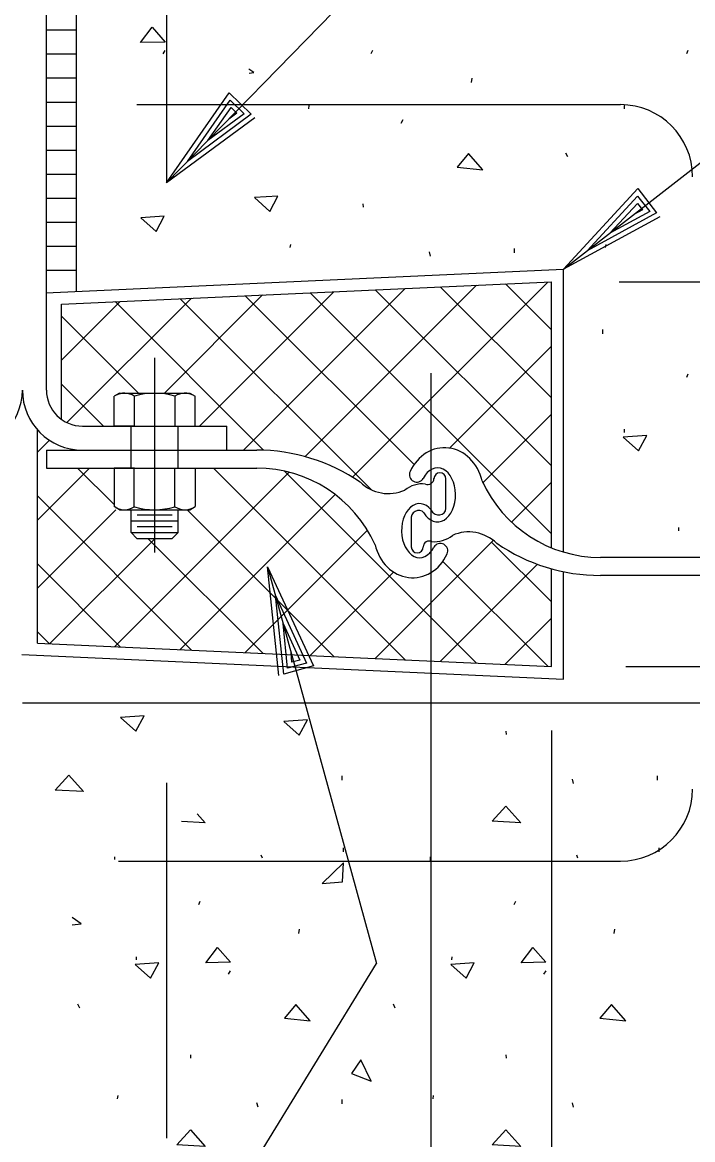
# Model space of a CAD drawing. Extents: x 22369.6 to 22428.3, y 22369.6 to 22415.
# Drawn here: x 22393.363 to 22394.904, y 22377.976 to 22380.545 of the extents above; entities that cross this region are included whole.
import ezdxf

# ---------------------------------------------------------------- set-up
doc = ezdxf.new("R2010")
doc.units = 0
for name, color, linetype in [('Level 1', 7, 'Continuous'), ('Level 10', 7, 'Continuous'), ('Level 2', 7, 'Continuous'), ('Level 8', 7, 'Continuous')]:
    doc.layers.add(name, color=color, linetype=linetype)

msp = doc.modelspace()

# ---------------------------------------------------------------- linework, layer by layer
at = {"layer": 'Level 1'}
for p, q in [((22393.695, 22380.1761), (22395.653, 22382.1859)), ((22394.6071, 22379.9774), (22395.6741, 22380.8084)), ((22393.687, 22380.4725), (22393.6919, 22380.4808)), ((22394.3956, 22380.407), (22394.3971, 22380.4166)), ((22394.0221, 22380.3465), (22394.0228, 22380.3538)), ((22394.7473, 22380.3465), (22394.748, 22380.3538)), ((22393.7433, 22380.2256), (22393.7433, 22380.2256)), ((22393.695, 22380.1761), (22393.695, 22380.1761)), ((22394.1476, 22380.1201), (22394.147, 22380.1282)), ((22394.7042, 22380.0271), (22394.7055, 22380.0345)), ((22394.302, 22380.0073), (22394.2992, 22380.0173)), ((22394.6617, 22380.0199), (22394.6617, 22380.0199)), ((22393.4174, 22379.9234), (22394.6071, 22379.9774)), ((22394.6071, 22379.3271), (22394.6071, 22379.9774)), ((22394.6071, 22379.9774), (22394.6071, 22379.9774)), ((22393.4532, 22379.8973), (22394.5795, 22379.9485)), ((22394.5795, 22379.3369), (22394.5795, 22379.9485)), ((22394.7352, 22379.9485), (22399.1784, 22379.9485)), ((22393.4532, 22379.6324), (22393.4532, 22379.8973)), ((22393.6674, 22379.7737), (22393.6674, 22379.5201)), ((22394.3031, 22376.6397), (22394.3031, 22379.7381)), ((22394.8906, 22379.7294), (22394.8942, 22379.7372)), ((22393.5867, 22379.6924), (22393.5741, 22379.6852)), ((22393.5867, 22379.6924), (22393.7482, 22379.6924)), ((22393.7482, 22379.6924), (22393.7607, 22379.6852)), ((22393.5741, 22379.6168), (22393.5741, 22379.6852)), ((22393.6207, 22379.6854), (22393.6207, 22379.6168)), ((22393.7141, 22379.6854), (22393.7141, 22379.6168)), ((22393.7607, 22379.6168), (22393.7607, 22379.6852)), ((22393.5741, 22379.6168), (22393.7607, 22379.6168)), ((22393.6213, 22379.6168), (22393.5741, 22379.6168)), ((22393.6134, 22379.5201), (22393.6134, 22379.6168)), ((22393.7214, 22379.5201), (22393.7214, 22379.6168)), ((22393.3979, 22379.1177), (22393.3979, 22379.6083)), ((22393.5742, 22379.5201), (22393.7607, 22379.5201)), ((22393.6213, 22379.5201), (22393.5742, 22379.5201)), ((22393.5742, 22379.5201), (22393.5742, 22379.4315)), ((22393.6207, 22379.4314), (22393.6207, 22379.5201)), ((22393.6674, 22379.5201), (22393.6674, 22379.5201)), ((22393.6674, 22379.5201), (22393.6674, 22379.3264)), ((22393.7141, 22379.4314), (22393.7141, 22379.5201)), ((22393.7607, 22379.5201), (22393.7607, 22379.4315)), ((22393.5866, 22379.4243), (22393.5742, 22379.4315)), ((22393.5866, 22379.4243), (22393.7482, 22379.4243)), ((22393.6134, 22379.3721), (22393.6134, 22379.4243)), ((22393.6271, 22379.4126), (22393.7074, 22379.4126)), ((22393.7214, 22379.3721), (22393.7214, 22379.4243)), ((22393.7482, 22379.4243), (22393.7607, 22379.4315)), ((22393.6134, 22379.3991), (22393.7214, 22379.3991)), ((22393.6271, 22379.3856), (22393.7074, 22379.3856)), ((22393.6134, 22379.3721), (22393.7214, 22379.3721)), ((22393.6134, 22379.3721), (22393.6269, 22379.3586)), ((22393.6269, 22379.3586), (22393.7079, 22379.3586)), ((22393.7214, 22379.3721), (22393.7079, 22379.3586)), ((22393.9269, 22379.2934), (22394.1777, 22378.3806)), ((22393.9269, 22379.2934), (22393.9269, 22379.2934)), ((22394.5795, 22379.064), (22394.5795, 22379.2887)), ((22394.6071, 22379.0351), (22394.6071, 22379.282)), ((22393.9452, 22379.2269), (22393.9452, 22379.2269)), ((22393.3979, 22379.1177), (22394.5795, 22379.064)), ((22393.3621, 22379.0917), (22394.6071, 22379.0351)), ((22394.7506, 22379.064), (22399.1699, 22379.064)), ((22393.3634, 22378.9803), (22395.6101, 22378.9803)), ((22394.5795, 22378.9163), (22394.5795, 22375.9096)), ((22394.1018, 22378.6375), (22394.1018, 22378.6468)), ((22394.827, 22378.6375), (22394.827, 22378.6468)), ((22393.5761, 22378.6202), (22393.5761, 22378.626)), ((22393.9153, 22378.6229), (22393.9125, 22378.63)), ((22394.3013, 22378.6161), (22394.3013, 22378.626)), ((22394.6405, 22378.6229), (22394.6377, 22378.63)), ((22392.4456, 22375.5546), (22394.1777, 22378.3806)), ((22394.5624, 22378.3561), (22394.5673, 22378.3643)), ((22394.3075, 22378.0698), (22394.3088, 22378.0773))]:
    msp.add_line(p, q, dxfattribs=at)
for points in [[(22393.8952, 22380.4296), (22393.8837, 22380.4373)], [(22393.8981, 22380.3254), (22393.695, 22380.1761), (22393.8391, 22380.383), (22393.8896, 22380.3338), (22393.7433, 22380.2256), (22393.8412, 22380.3661), (22393.8736, 22380.3345), (22393.7897, 22380.2732), (22393.8433, 22380.3492), (22393.8566, 22380.3362), (22393.838, 22380.3228)], [(22394.8287, 22380.0977), (22394.6071, 22379.9774), (22394.778, 22380.1628), (22394.8213, 22380.1072), (22394.6617, 22380.0199), (22394.7778, 22380.1457), (22394.8056, 22380.1101), (22394.7142, 22380.0608), (22394.7776, 22380.1287), (22394.789, 22380.114), (22394.7687, 22380.1033)], [(22393.3979, 22379.5568), (22393.4255, 22379.5844)], [(22393.953, 22379.0433), (22393.9269, 22379.2934), (22394.0323, 22379.0651), (22393.9645, 22379.0464), (22393.9452, 22379.2269), (22394.0167, 22379.0718), (22393.9732, 22379.0598), (22393.9628, 22379.1629), (22394.0011, 22379.0785), (22393.9832, 22379.0736), (22393.9811, 22379.0964)], [(22393.4247, 22379.1165), (22393.3979, 22379.1433)], [(22393.4985, 22378.4723), (22393.4777, 22378.4863)]]:
    msp.add_lwpolyline(points, dxfattribs=at)
for centre, radius, start, end in [((22393.5978, 22379.652), 0.0405, 55.489, 120.2876), ((22393.6668, 22379.5304), 0.162, 73.0184, 106.4966), ((22393.7371, 22379.652), 0.0405, 59.7124, 124.511), ((22393.5978, 22379.4647), 0.0405, 239.7124, 304.511), ((22393.6668, 22379.5863), 0.162, 253.5034, 286.9816), ((22393.7371, 22379.4647), 0.0405, 235.489, 300.2876)]:
    msp.add_arc(centre, radius, start, end, dxfattribs=at)
at = {"layer": 'Level 10'}
for p, q in [((22393.4877, 22379.9265), (22393.4877, 22381.6336)), ((22393.695, 22381.3915), (22393.695, 22380.1761)), ((22393.6266, 22380.356), (22394.7384, 22380.356)), ((22393.695, 22378.7966), (22393.695, 22377.979)), ((22393.5843, 22378.6163), (22394.7384, 22378.6163))]:
    msp.add_line(p, q, dxfattribs=at)
for centre, start, end in [((22394.7384, 22380.1902), 0, 90), ((22394.7384, 22378.7821), 270, 360)]:
    msp.add_arc(centre, 0.1658, start, end, dxfattribs=at)
at = {"layer": 'Level 2'}
for p, q in [((22393.4187, 22379.6997), (22393.4187, 22381.2475)), ((22393.5016, 22379.6168), (22393.8332, 22379.6168)), ((22393.8332, 22379.5616), (22393.8332, 22379.6168)), ((22393.4187, 22379.5616), (22393.9023, 22379.5616)), ((22393.4187, 22379.5616), (22393.4187, 22379.5201)), ((22393.4187, 22379.5201), (22393.9023, 22379.5201)), ((22394.3095, 22379.4961), (22394.3095, 22379.4957)), ((22394.3371, 22379.4259), (22394.3371, 22379.4957)), ((22394.2574, 22379.4089), (22394.2574, 22379.3391)), ((22394.285, 22379.3387), (22394.285, 22379.3391)), ((22395.0238, 22379.3147), (22394.6921, 22379.3147)), ((22395.0238, 22379.2733), (22394.6921, 22379.2733))]:
    msp.add_line(p, q, dxfattribs=at)
for centre, radius, start, end in [((22393.2252, 22379.6997), 0.1382, 270, 0), ((22393.5016, 22379.6997), 0.1382, 180, 270), ((22393.5016, 22379.6997), 0.0829, 180, 270), ((22393.9023, 22379.1418), 0.4197, 55.4665, 90), ((22393.9023, 22379.2224), 0.2977, 24.0926, 90), ((22394.2702, 22379.5051), 0.0171, 155.8559, 329.9136), ((22394.2052, 22379.5546), 0.0931, 225.9217, 293.707), ((22394.2956, 22379.4961), 0.0138, 245.7739, 359.9962), ((22394.3233, 22379.4957), 0.0138, 0, 180), ((22394.6921, 22379.6125), 0.2977, 204.0926, 270), ((22394.283, 22379.4204), 0.0635, 83.7219, 129.5759), ((22394.2743, 22379.4055), 0.0172, 44.2606, 191.4897), ((22394.3202, 22379.4293), 0.0172, 224.2606, 11.4897), ((22394.3114, 22379.4144), 0.0635, 263.7219, 309.5759), ((22394.3893, 22379.2802), 0.0931, 45.9217, 113.707), ((22394.2712, 22379.3391), 0.0138, 180, 360), ((22394.2988, 22379.3387), 0.0138, 65.7739, 179.9962), ((22394.3243, 22379.3297), 0.0171, 335.8559, 149.9136), ((22394.6921, 22379.693), 0.4197, 235.4665, 270)]:
    msp.add_arc(centre, radius, start, end, dxfattribs=at)
for centre, major_axis, ratio, start_param, end_param in [((22394.3338, 22379.4633), (0, 0.1036), 0.866676, 4.981944, 7.363432), ((22394.3178, 22379.4585), (0, 0.0622), 0.666679, 2.289893, 7.195317), ((22394.2767, 22379.3763), (0, -0.0622), 0.666679, 2.289893, 7.195317), ((22394.2607, 22379.3715), (0, -0.1036), 0.866676, 4.981944, 7.363432)]:
    msp.add_ellipse(centre, major_axis=major_axis, ratio=ratio, start_param=start_param, end_param=end_param, dxfattribs=at)
at = {"layer": 'Level 8'}
for p, q in [((22393.4187, 22380.5278), (22393.4877, 22380.5278)), ((22393.4187, 22380.4726), (22393.4877, 22380.4726)), ((22394.1654, 22380.4738), (22394.169, 22380.4816)), ((22394.8906, 22380.4738), (22394.8942, 22380.4816)), ((22393.4187, 22380.4173), (22393.4877, 22380.4173)), ((22393.4187, 22380.362), (22393.4877, 22380.362)), ((22394.2339, 22380.3133), (22394.2389, 22380.3216)), ((22393.4187, 22380.3067), (22393.4877, 22380.3067)), ((22393.4187, 22380.2514), (22393.4877, 22380.2514)), ((22394.6175, 22380.2357), (22394.613, 22380.2445)), ((22393.4187, 22380.1962), (22393.4877, 22380.1962)), ((22393.4187, 22380.1409), (22393.4877, 22380.1409)), ((22393.4187, 22380.0856), (22393.4877, 22380.0856)), ((22393.4187, 22380.0303), (22393.4877, 22380.0303)), ((22393.979, 22380.0271), (22393.9803, 22380.0345)), ((22394.4951, 22380.0153), (22394.4951, 22380.0253)), ((22393.4187, 22379.9751), (22393.4877, 22379.9751)), ((22394.698, 22379.8289), (22394.698, 22379.8389)), ((22394.7473, 22379.6021), (22394.748, 22379.6093)), ((22394.8728, 22379.3757), (22394.8722, 22379.3838)), ((22394.4761, 22378.9073), (22394.4755, 22378.9154)), ((22394.0984, 22378.8025), (22394.0984, 22378.8124)), ((22394.6305, 22378.7945), (22394.6277, 22378.8045)), ((22394.8236, 22378.8025), (22394.8236, 22378.8124)), ((22393.7687, 22378.5166), (22393.7723, 22378.5244)), ((22394.4939, 22378.5166), (22394.4975, 22378.5244)), ((22393.9989, 22378.4497), (22394.0003, 22378.4594)), ((22394.7241, 22378.4497), (22394.7255, 22378.4594)), ((22393.6254, 22378.3892), (22393.6261, 22378.3965)), ((22394.3506, 22378.3892), (22394.3512, 22378.3965)), ((22393.8372, 22378.3561), (22393.8421, 22378.3643)), ((22393.4955, 22378.2784), (22393.4911, 22378.2872)), ((22394.2207, 22378.2784), (22394.2163, 22378.2872)), ((22393.7509, 22378.1629), (22393.7503, 22378.171)), ((22394.4761, 22378.1629), (22394.4755, 22378.171)), ((22393.5823, 22378.0698), (22393.5836, 22378.0773)), ((22393.9053, 22378.0501), (22393.9025, 22378.06)), ((22394.0984, 22378.0581), (22394.0984, 22378.068)), ((22394.6305, 22378.0501), (22394.6277, 22378.06))]:
    msp.add_line(p, q, dxfattribs=at)
for points in [[(22393.6349, 22380.4987), (22393.6616, 22380.534), (22393.6916, 22380.5)], [(22394.4219, 22380.2059), (22394.3891, 22380.2437), (22394.3627, 22380.2123)], [(22393.8967, 22380.1421), (22393.932, 22380.1105), (22393.9509, 22380.1459)], [(22393.6354, 22380.096), (22393.6707, 22380.0644), (22393.6896, 22380.0998)], [(22394.7448, 22379.5913), (22394.7801, 22379.5598), (22394.799, 22379.5951)], [(22393.5893, 22378.9463), (22393.6246, 22378.9148), (22393.6435, 22378.9502)], [(22393.9643, 22378.9371), (22393.9996, 22378.9056), (22394.0185, 22378.9409)], [(22393.4389, 22378.7798), (22393.4704, 22378.814), (22393.5042, 22378.7761)], [(22394.4436, 22378.7081), (22394.4751, 22378.7423), (22394.509, 22378.7045)], [(22394.0994, 22378.5683), (22394.1018, 22378.6126), (22394.0527, 22378.5647)], [(22393.7851, 22378.3822), (22393.8118, 22378.4176), (22393.8418, 22378.3836)], [(22394.5103, 22378.3822), (22394.537, 22378.4176), (22394.567, 22378.3836)], [(22393.6229, 22378.3784), (22393.6582, 22378.3469), (22393.6771, 22378.3822)], [(22394.3481, 22378.3784), (22394.3834, 22378.3469), (22394.4023, 22378.3822)], [(22394.0252, 22378.2486), (22393.9924, 22378.2864), (22393.966, 22378.2551)], [(22394.7504, 22378.2486), (22394.7176, 22378.2864), (22394.6912, 22378.2551)], [(22394.1199, 22378.1277), (22394.1652, 22378.1101), (22394.1413, 22378.1591)], [(22393.7184, 22377.9637), (22393.7499, 22377.9979), (22393.7838, 22377.9601)], [(22394.4436, 22377.9637), (22394.4751, 22377.9979), (22394.509, 22377.9601)]]:
    msp.add_lwpolyline(points, close=True, dxfattribs=at)
for points in [[(22393.8845, 22380.4282), (22393.8952, 22380.4296)], [(22394.1222, 22379.4993), (22394.571, 22379.9481)], [(22393.7707, 22379.6168), (22394.0797, 22379.9258)], [(22393.8718, 22379.5616), (22394.2434, 22379.9332)], [(22394.0132, 22379.5466), (22394.4072, 22379.9407)], [(22394.5795, 22379.3688), (22394.0251, 22379.9233)], [(22394.5795, 22379.5252), (22394.1746, 22379.9301)], [(22394.5795, 22379.6815), (22394.3242, 22379.9369)], [(22394.5795, 22379.8379), (22394.4737, 22379.9437)], [(22393.4532, 22379.7684), (22393.5882, 22379.9034)], [(22393.466, 22379.6248), (22393.7521, 22379.9109)], [(22393.9177, 22379.5616), (22393.5764, 22379.9029)], [(22393.6899, 22379.6924), (22393.9158, 22379.9183)], [(22394.165, 22379.4706), (22393.7259, 22379.9097)], [(22394.2638, 22379.5282), (22393.8755, 22379.9165)], [(22393.6305, 22379.6924), (22393.4532, 22379.8697)], [(22394.3454, 22379.5661), (22394.5795, 22379.8002)], [(22393.5498, 22379.6168), (22393.4532, 22379.7134)], [(22394.4215, 22379.4858), (22394.5795, 22379.6439)], [(22393.3979, 22379.4004), (22393.5176, 22379.5201)], [(22393.5742, 22379.4361), (22393.4902, 22379.5201)], [(22394.2436, 22379.0793), (22393.8029, 22379.5201)], [(22394.4074, 22379.0719), (22393.9661, 22379.5132)], [(22393.5762, 22379.1097), (22393.9771, 22379.5105)], [(22394.4879, 22379.3959), (22394.5795, 22379.4875)], [(22393.7522, 22379.1016), (22393.3979, 22379.456)], [(22393.7258, 22379.1029), (22394.0824, 22379.4595)], [(22393.3979, 22379.2441), (22393.5782, 22379.4243)], [(22394.0798, 22379.0867), (22393.7423, 22379.4243)], [(22393.4267, 22379.1165), (22393.6688, 22379.3586)], [(22393.916, 22379.0942), (22393.6516, 22379.3586)], [(22393.8753, 22379.0961), (22394.1566, 22379.3773)], [(22394.1744, 22379.0825), (22394.446, 22379.354)], [(22394.5795, 22379.2125), (22394.442, 22379.35)], [(22394.5712, 22379.0644), (22394.33, 22379.3056)], [(22393.5884, 22379.1091), (22393.3979, 22379.2996)], [(22394.0249, 22379.0892), (22394.2167, 22379.2811)], [(22394.324, 22379.0757), (22394.5474, 22379.299)], [(22394.4735, 22379.0689), (22394.5795, 22379.1748)], [(22393.7655, 22378.7249), (22393.7838, 22378.7045)], [(22393.7838, 22378.7045), (22393.7295, 22378.7075)], [(22393.4776, 22378.4696), (22393.4985, 22378.4723)]]:
    msp.add_lwpolyline(points, dxfattribs=at)

doc.saveas('drawing.dxf')
